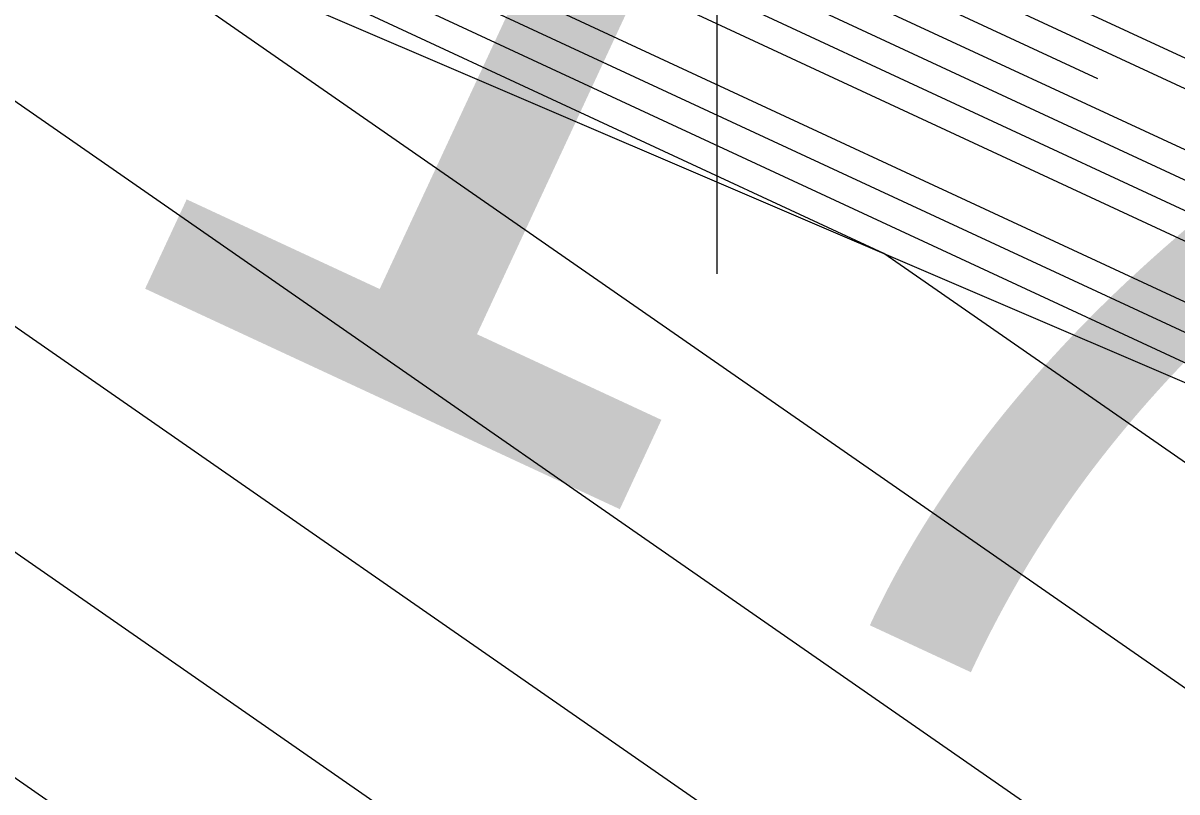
# Model space of a CAD drawing. Extents: x 2531902 to 2533249, y 715219 to 716099.
# Drawn here: x 2532880.906 to 2532883.448, y 715645.233 to 715646.928 of the extents above; entities that cross this region are included whole.
import ezdxf

# ---------------------------------------------------------------- set-up
doc = ezdxf.new("R2010")
doc.units = 0
for name, color, linetype in [('DTM Contours Major', 7, 'Continuous'), ('DTM Contours Major Text', 7, 'Continuous'), ('DTM Contours Minor', 7, 'Continuous'), ('Exist DTM Breakline Underwater', 7, 'Continuous'), ('Exist Roads Soil Cogo Point CELL', 7, 'Continuous')]:
    doc.layers.add(name, color=color, linetype=linetype)

msp = doc.modelspace()

# ---------------------------------------------------------------- linework, layer by layer
at = {"layer": 'DTM Contours Major'}
for points in [[(2532789.6277, 715644.057), (2532793.8393, 715645.2696), (2532805.6804, 715647.6195), (2532808.6079, 715648.4437), (2532808.8281, 715648.5057), (2532821.0978, 715651.2239), (2532826.1386, 715653.1449), (2532828.6486, 715654.1014), (2532844.8666, 715656.3113), (2532846.6142, 715656.5382), (2532851.4505, 715657.1659), (2532860.6863, 715660.3852), (2532865.3013, 715655.1093), (2532866.3955, 715654.7129), (2532867.4848, 715654.4189), (2532869.6244, 715653.1495), (2532880.5916, 715648.0522), (2532883.2727, 715646.8061)], [(2532935.3176, 715616.3172), (2532930.0827, 715618.0274), (2532927.6375, 715618.8723), (2532926.2537, 715619.6241), (2532908.7337, 715630.0977), (2532908.1474, 715630.4481), (2532906.8964, 715631.0438), (2532905.3404, 715631.9663), (2532903.2594, 715633.2486), (2532888.565, 715641.3132), (2532886.3941, 715643.4201), (2532885.4621, 715644.0742), (2532880.9335, 715647.2216), (2532872.345, 715651.2133), (2532867.394, 715653.5144), (2532866.4281, 715654.0874), (2532865.9364, 715654.2202), (2532865.4424, 715654.3991), (2532863.359, 715656.7809), (2532859.1896, 715655.3276), (2532846.8051, 715653.72)]]:
    msp.add_lwpolyline(points, dxfattribs=at)
at = {"layer": 'DTM Contours Minor'}
for points in [[(2532827.5946, 715654.5187), (2532846.0535, 715657.034), (2532848.0425, 715657.2922), (2532849.9027, 715657.5336), (2532860.1518, 715661.106), (2532865.2731, 715655.2513), (2532866.4874, 715654.8115), (2532867.6961, 715654.4852), (2532870.0705, 715653.0765), (2532882.2409, 715647.42), (2532883.572, 715646.8014), (2532884.9473, 715646.225), (2532885.8751, 715645.6869), (2532886.4551, 715645.3903), (2532889.2383, 715644.1919), (2532889.7587, 715643.9678), (2532889.9503, 715644.0191), (2532891.1133, 715643.9044), (2532891.3054, 715643.7885), (2532894.796, 715641.6376), (2532897.3301, 715640.076), (2532907.0611, 715634.3065)], [(2532828.1216, 715654.31), (2532845.4601, 715656.6726), (2532847.3283, 715656.9152), (2532850.6766, 715657.3498), (2532860.419, 715660.7456), (2532865.2872, 715655.1803), (2532866.4414, 715654.7622), (2532867.5905, 715654.452), (2532869.8475, 715653.113), (2532881.4163, 715647.7361), (2532883.8122, 715646.6226), (2532885.0409, 715646.1076), (2532885.8698, 715645.6269), (2532886.388, 715645.3619), (2532888.8745, 715644.2912), (2532889.8113, 715643.8878), (2532889.9492, 715643.9248), (2532890.786, 715643.8422), (2532890.9243, 715643.7588), (2532893.4362, 715642.211), (2532897.9977, 715639.4002), (2532907.0474, 715634.0346)], [(2532829.1756, 715653.8927), (2532844.2731, 715655.95), (2532845.9, 715656.1612), (2532852.2244, 715656.9821), (2532860.9536, 715660.0247), (2532865.3154, 715655.0382), (2532866.3496, 715654.6637), (2532867.3791, 715654.3857), (2532869.4014, 715653.186), (2532879.767, 715648.3683), (2532884.2927, 715646.2649), (2532885.2282, 715645.8729), (2532885.8593, 715645.5069), (2532886.2538, 715645.3051), (2532888.147, 715644.4899), (2532889.9164, 715643.728), (2532889.9469, 715643.7361), (2532890.1316, 715643.7179), (2532890.1621, 715643.6995), (2532890.7165, 715643.3579), (2532899.3327, 715638.0486), (2532907.0199, 715633.4908)], [(2532829.7026, 715653.6841), (2532843.6797, 715655.5887), (2532845.1858, 715655.7842), (2532852.9983, 715656.7983), (2532861.2208, 715659.6643), (2532865.3295, 715654.9672), (2532866.3037, 715654.6144), (2532867.2735, 715654.3526), (2532869.1783, 715653.2225), (2532878.9423, 715648.6845), (2532884.5329, 715646.0861), (2532885.3218, 715645.7555), (2532885.854, 715645.4468), (2532886.1867, 715645.2767), (2532887.7832, 715644.5892), (2532889.639, 715643.7901), (2532889.8752, 715643.5609), (2532890.6305, 715643.1464), (2532900.0002, 715637.3728), (2532907.0062, 715633.219)], [(2532830.2296, 715653.4754), (2532843.0862, 715655.2273), (2532844.4716, 715655.4072), (2532853.7722, 715656.6144), (2532861.4881, 715659.3039), (2532865.3436, 715654.8962), (2532866.2578, 715654.5651), (2532867.1678, 715654.3194), (2532868.9553, 715653.259), (2532878.1176, 715649.0006), (2532884.7731, 715645.9073), (2532885.4154, 715645.6381), (2532885.8487, 715645.3868), (2532886.1196, 715645.2483), (2532887.4195, 715644.6885), (2532888.9304, 715644.038), (2532889.7114, 715643.2799), (2532892.2091, 715641.9091), (2532900.6677, 715636.697)], [(2532842.4928, 715654.866), (2532843.7574, 715655.0302), (2532854.5461, 715656.4306), (2532861.7554, 715658.9434), (2532865.3577, 715654.8252), (2532866.2119, 715654.5158), (2532867.0621, 715654.2863), (2532868.7323, 715653.2955), (2532877.293, 715649.3167), (2532885.0133, 715645.7285), (2532885.509, 715645.5207), (2532885.8434, 715645.3268), (2532886.0525, 715645.2199), (2532887.0557, 715644.7879), (2532888.2218, 715644.2858), (2532889.5476, 715642.999), (2532893.7878, 715640.6719), (2532901.3353, 715636.0212)], [(2532842.329, 715654.2762), (2532856.094, 715656.0629), (2532862.2899, 715658.2226), (2532865.3859, 715654.6832), (2532866.12, 715654.4173), (2532866.8508, 715654.22), (2532868.2862, 715653.3684), (2532875.6437, 715649.9489), (2532885.4937, 715645.3708), (2532885.6963, 715645.286), (2532885.8329, 715645.2067), (2532885.9183, 715645.163), (2532886.3281, 715644.9866), (2532886.8046, 715644.7814), (2532889.2201, 715642.4371), (2532896.945, 715638.1975), (2532902.6703, 715634.6696)], [(2532841.6148, 715653.8992), (2532856.8679, 715655.8791), (2532862.5572, 715657.8621), (2532865.4, 715654.6122), (2532866.0741, 715654.368), (2532866.7451, 715654.1869), (2532868.0631, 715653.4049), (2532874.819, 715650.265), (2532885.734, 715645.192), (2532885.7899, 715645.1686), (2532885.8276, 715645.1467), (2532885.8512, 715645.1346), (2532885.9644, 715645.0859), (2532886.0959, 715645.0293), (2532889.0563, 715642.1561), (2532898.5236, 715636.9603), (2532903.3378, 715633.9938)], [(2532900.1022, 715635.723), (2532888.8925, 715641.8751), (2532885.9599, 715644.7214), (2532885.7397, 715644.8759), (2532884.6701, 715645.6193), (2532873.9944, 715650.5811), (2532867.8401, 715653.4414), (2532866.6394, 715654.1537), (2532866.0282, 715654.3187), (2532865.4142, 715654.5411), (2532862.8245, 715657.5017), (2532857.6418, 715655.6952), (2532840.9006, 715653.5222), (2532840.1189, 715653.4207), (2532832.8646, 715652.4322), (2532831.7418, 715652.0044), (2532814.2926, 715645.3547), (2532813.4666, 715645.1717), (2532813.4517, 715645.1675), (2532803.3183, 715642.3147), (2532803.0056, 715642.2526), (2532802.2378, 715642.0316), (2532782.0867, 715634.737)], [(2532901.6808, 715634.4858), (2532888.7287, 715641.5942), (2532886.177, 715644.0708), (2532885.6009, 715644.475), (2532882.8018, 715646.4205), (2532873.1697, 715650.8972), (2532867.617, 715653.4779), (2532866.5338, 715654.1206), (2532865.9823, 715654.2695), (2532865.4283, 715654.4701), (2532863.0917, 715657.1413), (2532858.4157, 715655.5114), (2532840.1864, 715653.1452), (2532839.5255, 715653.0594), (2532833.3916, 715652.2236), (2532832.4422, 715651.8618), (2532815.4117, 715645.3716), (2532814.8004, 715642.7346), (2532809.5683, 715640.2335), (2532811.2221, 715636.8574)], [(2532904.8381, 715632.0114), (2532888.4012, 715641.0323), (2532886.6112, 715642.7695), (2532885.3233, 715643.6734), (2532879.0652, 715648.0228), (2532871.5204, 715651.5294), (2532867.171, 715653.5509), (2532866.3224, 715654.0543), (2532865.8904, 715654.1709), (2532865.4565, 715654.3281), (2532863.6263, 715656.4204), (2532859.9635, 715655.1437), (2532838.7581, 715652.3912), (2532838.3386, 715652.3367), (2532834.4455, 715651.8063), (2532833.8431, 715651.5766), (2532823.0343, 715647.4576), (2532821.5554, 715641.0775), (2532819.036, 715638.5935), (2532825.049, 715632.9221)], [(2532906.4167, 715630.7742), (2532888.2374, 715640.7513), (2532886.8283, 715642.1189), (2532885.1845, 715643.2725), (2532877.1969, 715648.8239), (2532870.6957, 715651.8455), (2532866.9479, 715653.5874), (2532866.2168, 715654.0212), (2532865.8445, 715654.1217), (2532865.4706, 715654.2571), (2532863.8935, 715656.06), (2532860.7374, 715654.9599), (2532838.0439, 715652.0142), (2532837.7451, 715651.9754), (2532834.9725, 715651.5976), (2532834.5435, 715651.4341), (2532826.8456, 715648.5005), (2532825.7924, 715643.9567), (2532820.9444, 715639.1769), (2532826.3987, 715634.0325)], [(2532902.833, 715632.3701), (2532888.0736, 715640.4704), (2532887.0454, 715641.4683), (2532885.0457, 715642.8717), (2532875.3287, 715649.6251), (2532869.8711, 715652.1616), (2532866.7249, 715653.6239), (2532866.1111, 715653.988), (2532865.7986, 715654.0724), (2532865.4847, 715654.1861), (2532864.1608, 715655.6996), (2532861.5113, 715654.7761), (2532837.3297, 715651.6372), (2532837.1517, 715651.6141), (2532835.4995, 715651.389), (2532835.2439, 715651.2915), (2532830.6568, 715649.5435), (2532830.0293, 715646.8359), (2532822.8529, 715639.7603), (2532827.7484, 715635.1429)], [(2532884.9069, 715642.4709), (2532873.4604, 715650.4262), (2532869.0464, 715652.4777), (2532866.5018, 715653.6604), (2532866.0054, 715653.9549), (2532865.7527, 715654.0231), (2532865.4988, 715654.1151), (2532864.4281, 715655.3391), (2532862.2852, 715654.5922), (2532836.6155, 715651.2602), (2532836.5582, 715651.2527), (2532836.0265, 715651.1803), (2532835.9443, 715651.1489), (2532834.4681, 715650.5864), (2532834.2662, 715649.7151), (2532824.7613, 715640.3438), (2532829.098, 715636.2534)]]:
    msp.add_lwpolyline(points, dxfattribs=at)
at = {"layer": 'Exist DTM Breakline Underwater'}
msp.add_lwpolyline([(2532646.7482, 715755.1818), (2532668.6763, 715717.1473), (2532677.2406, 715702.5672), (2532689.842, 715666.5819), (2532701.7228, 715652.9237), (2532713.1344, 715647.1545), (2532737.5903, 715643.2526), (2532756.1758, 715636.4567), (2532783.4058, 715639.4519), (2532803.2542, 715642.1708), (2532813.8014, 715644.931), (2532836.2766, 715651.0813), (2532865.5585, 715653.8147), (2532885.8256, 715645.1238), (2532889.9462, 715643.6827), (2532906.865, 715630.4228), (2532927.3396, 715618.2281), (2532957.9646, 715607.7292), (2532978.5658, 715598.5711), (2533001.091, 715586.5679), (2533028.1903, 715572.8211)], dxfattribs=at)
at = {"layer": 'Exist Roads Soil Cogo Point CELL'}
msp.add_lwpolyline([(2532882.435, 715646.375), (2532882.435, 715652.375), (2532882.435, 715649.375), (2532885.435, 715649.375), (2532879.435, 715649.375)], dxfattribs=at)

# ---------------------------------------------------------------- texts
at = {"layer": 'DTM Contours Major Text'}
msp.add_text('17', height=2, rotation=335.0723, dxfattribs=at).set_placement((2532880.9902, 715646.4284))

doc.saveas('drawing.dxf')
